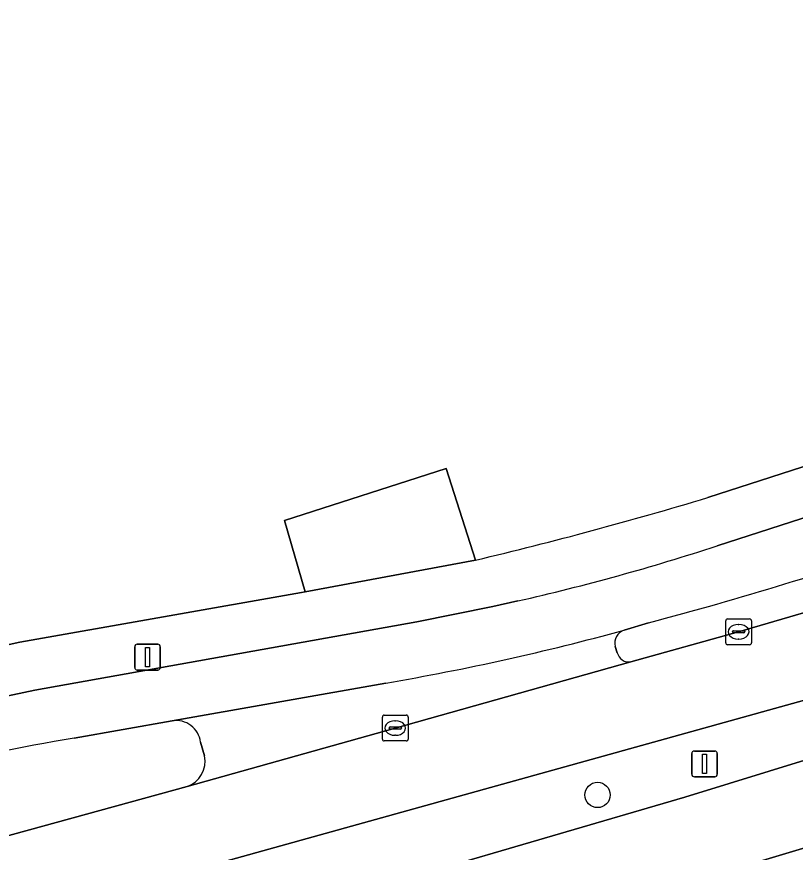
# Model space of a CAD drawing. Extents: x 159262 to 160143, y 383399 to 384319.
# Drawn here: x 159460.23 to 159490.39, y 384038.96 to 384071.3 of the extents above; entities that cross this region are included whole.
import ezdxf

# ---------------------------------------------------------------- set-up
doc = ezdxf.new("R2010")
doc.units = 0
for name, color, linetype in [('IMGEO_Berm_groen', 7, 'Continuous'), ('IMGEO_Boom', 7, 'Continuous'), ('IMGEO_Erf', 7, 'Continuous'), ('IMGEO_Fietspad_gesloten', 7, 'Continuous'), ('IMGEO_Kolk', 7, 'Continuous'), ('IMGEO_Lichtmast', 7, 'Continuous'), ('IMGEO_OVBaan_gesloten', 7, 'Continuous'), ('IMGEO_Rijbaan_lokaal_gesloten', 7, 'Continuous'), ('IMGEO_Rijbaan_lokaal_open', 7, 'Continuous'), ('IMGEO_Voetpad_open', 7, 'Continuous')]:
    doc.layers.add(name, color=color, linetype=linetype)

msp = doc.modelspace()

# ---------------------------------------------------------------- linework, layer by layer
at = {"layer": 'IMGEO_Berm_groen'}
for points in [[(159484.02, 384046.333), (159488.196, 384047.492), (159498.039, 384050.371), (159500, 384051.006), (159505.885, 384052.912)], [(159511.853, 384051.439), (159500, 384047.613), (159499.447, 384047.435), (159495.609, 384046.257), (159491.771, 384045.13), (159466.568, 384038.12), (159457.449, 384035.626), (159442.646, 384031.576), (159443.352, 384029.163), (159458.156, 384033.181), (159470.738, 384036.595), (159486.108, 384041.085)], [(159486.108, 384041.085), (159497.798, 384044.69), (159497.73, 384044.887), (159500, 384045.601), (159505.045, 384047.187), (159509.372, 384048.571), (159512.459, 384049.591)], [(159484.703, 384047.839), (159483.76, 384047.556)], [(159483.414, 384046.926), (159483.494, 384046.679)], [(159466.258, 384044.045), (159462.46, 384043.375)], [(159467.504, 384042.693), (159467.356, 384043.222)], [(159456.247, 384042.047), (159454.931, 384041.72), (159457.469, 384039.361), (159457.608, 384038.971), (159457.849, 384039.037), (159466.828, 384041.507)]]:
    msp.add_lwpolyline(points, dxfattribs=at)
for centre, radius, start, end in [((159446.013, 384193.507), 150.719, 284.87457, 289.05503), ((159483.925, 384047.055), 0.527, 108.2634, 194.1849), ((159483.942, 384046.787), 0.461, 193.5829, 279.7437), ((159466.401, 384043.092), 0.964, 7.7755, 98.5181), ((159473.295, 383977.486), 66.774, 99.33837, 104.79194), ((159466.516, 384042.47), 1.012, 287.9261, 12.709)]:
    msp.add_arc(centre, radius, start, end, dxfattribs=at)
at = {"layer": 'IMGEO_Boom'}
msp.add_circle((159482.731, 384041.176), 0.489, dxfattribs=at)
at = {"layer": 'IMGEO_Erf'}
for points in [[(159416.82, 384125.666), (159419.63, 384120.445), (159420.147, 384118.818), (159423.796, 384120.136), (159424.813, 384120.463), (159428.04, 384110.151), (159452.192, 384052.621), (159452.542, 384052.782), (159455.367, 384045.971), (159456.144, 384046.166), (159460.351, 384047.095), (159471.265, 384049.015), (159471.409, 384049.042), (159470.598, 384051.803), (159476.862, 384053.819), (159478.005, 384050.268)], [(159487.001, 384052.689), (159500, 384056.891), (159511.609, 384060.643), (159543.362, 384070.117)]]:
    msp.add_lwpolyline(points, dxfattribs=at)
msp.add_arc((159441.589, 384203.506), 157.506, 283.36785, 286.75725, dxfattribs=at)
at = {"layer": 'IMGEO_Fietspad_gesloten'}
for points in [[(159602.603, 384086.715), (159601.922, 384086.495), (159588.327, 384082.101), (159558.226, 384072.43), (159521.215, 384061.538), (159513.065, 384059.092), (159510.209, 384058.194), (159500, 384054.9), (159487.366, 384050.824)], [(159479.641, 384048.689), (159478.674, 384048.47), (159475.728, 384047.88), (159460.931, 384045.237), (159457.017, 384044.403), (159455.052, 384043.915), (159447.313, 384041.993), (159444.412, 384041.23), (159418.713, 384032.817)], [(159483.76, 384047.556), (159484.703, 384047.839)], [(159462.46, 384043.375), (159466.258, 384044.045), (159474.533, 384045.509)]]:
    msp.add_lwpolyline(points, dxfattribs=at)
for centre, radius, start, end in [((159446.013, 384193.507), 150.719, 284.87457, 289.05503), ((159461.446, 384129.565), 82.897, 282.6787, 288.22028), ((159458.155, 384141.155), 97.038, 279.71707, 285.29978), ((159473.295, 383977.486), 66.774, 99.33837, 104.79194)]:
    msp.add_arc(centre, radius, start, end, dxfattribs=at)
at = {"layer": 'IMGEO_Kolk'}
for p, q in [((159487.695, 384047.067), (159487.695, 384047.919)), ((159487.77, 384047.993), (159488.622, 384047.993)), ((159488.696, 384047.919), (159488.696, 384047.067)), ((159487.954, 384047.487), (159487.954, 384047.499)), ((159487.997, 384047.536), (159488.395, 384047.536)), ((159488.183, 384047.773), (159488.208, 384047.773)), ((159488.438, 384047.499), (159488.438, 384047.487)), ((159488.392, 384047.45), (159487.994, 384047.45)), ((159488.206, 384047.213), (159488.181, 384047.213)), ((159488.622, 384046.993), (159487.77, 384046.993)), ((159474.469, 384044.266), (159475.321, 384044.266)), ((159474.394, 384043.34), (159474.394, 384044.192)), ((159474.882, 384044.046), (159474.907, 384044.046)), ((159475.395, 384044.192), (159475.395, 384043.34)), ((159474.653, 384043.76), (159474.653, 384043.772)), ((159475.091, 384043.723), (159474.693, 384043.723)), ((159474.696, 384043.809), (159475.094, 384043.809)), ((159475.137, 384043.772), (159475.137, 384043.76)), ((159474.905, 384043.486), (159474.88, 384043.486)), ((159475.321, 384043.266), (159474.469, 384043.266))]:
    msp.add_line(p, q, dxfattribs=at)
for points in [[(159487.695, 384047.067), (159487.695, 384047.919)], [(159487.77, 384047.993), (159488.622, 384047.993)], [(159488.696, 384047.919), (159488.696, 384047.067)], [(159488.622, 384046.993), (159487.77, 384046.993)], [(159474.469, 384044.266), (159475.321, 384044.266)], [(159474.394, 384043.34), (159474.394, 384044.192)], [(159475.395, 384044.192), (159475.395, 384043.34)], [(159475.321, 384043.266), (159474.469, 384043.266)]]:
    msp.add_lwpolyline(points, dxfattribs=at)
for centre, radius, start, end in [((159487.772, 384047.917), 0.0765, 91.552, 178.448), ((159487.772, 384047.917), 0.0765, 91.552, 178.448), ((159488.62, 384047.917), 0.0765, 1.552, 88.448), ((159488.62, 384047.917), 0.0765, 1.552, 88.448), ((159487.994, 384047.496), 0.0403, 85.8775, 175.7526), ((159487.991, 384047.486), 0.0366, 178.938, 274.7102), ((159488.395, 384047.493), 0.043, 264.8664, 352.4533), ((159488.399, 384047.498), 0.0386, 1.7309, 96.639), ((159487.772, 384047.069), 0.0765, 181.552, 268.448), ((159487.772, 384047.069), 0.0765, 181.552, 268.448), ((159488.62, 384047.069), 0.0765, 271.552, 358.448), ((159488.62, 384047.069), 0.0765, 271.552, 358.448), ((159474.471, 384044.19), 0.0765, 91.552, 178.448), ((159474.471, 384044.19), 0.0765, 91.552, 178.448), ((159475.319, 384044.19), 0.0765, 1.552, 88.448), ((159475.319, 384044.19), 0.0765, 1.552, 88.448), ((159474.693, 384043.769), 0.0403, 85.8775, 175.7526), ((159474.69, 384043.759), 0.0366, 178.938, 274.7102), ((159475.094, 384043.766), 0.043, 264.8664, 352.4533), ((159475.098, 384043.771), 0.0386, 1.7309, 96.639), ((159474.471, 384043.342), 0.0765, 181.552, 268.448), ((159474.471, 384043.342), 0.0765, 181.552, 268.448), ((159475.319, 384043.342), 0.0765, 271.552, 358.448), ((159475.319, 384043.342), 0.0765, 271.552, 358.448)]:
    msp.add_arc(centre, radius, start, end, dxfattribs=at)
for centre, major_axis, ratio, start_param, end_param in [((159488.182, 384047.493), (-0.387, 0.002), 0.722429, 4.712389, 7.853982), ((159488.207, 384047.493), (-0.39, 0.002), 0.717154, 1.570796, 4.712389), ((159474.881, 384043.766), (-0.387, 0.002), 0.722429, 4.712389, 7.853982), ((159474.906, 384043.766), (-0.39, 0.002), 0.717154, 1.570796, 4.712389)]:
    msp.add_ellipse(centre, major_axis=major_axis, ratio=ratio, start_param=start_param, end_param=end_param, dxfattribs=at)
at = {"layer": 'IMGEO_Lichtmast'}
for p, q in [((159464.802, 384046.112), (159464.802, 384046.912)), ((159464.802, 384046.912), (159464.802, 384046.112)), ((159464.902, 384047.012), (159465.692, 384047.012)), ((159465.692, 384047.012), (159464.902, 384047.012)), ((159465.792, 384046.912), (159465.792, 384046.112)), ((159465.792, 384046.112), (159465.792, 384046.912)), ((159465.692, 384046.012), (159464.902, 384046.012)), ((159464.902, 384046.012), (159465.692, 384046.012)), ((159486.38, 384041.977), (159486.38, 384042.777)), ((159486.38, 384042.777), (159486.38, 384041.977)), ((159486.48, 384042.877), (159487.27, 384042.877)), ((159487.27, 384042.877), (159486.48, 384042.877)), ((159487.37, 384042.777), (159487.37, 384041.977)), ((159487.37, 384041.977), (159487.37, 384042.777)), ((159487.27, 384041.877), (159486.48, 384041.877)), ((159486.48, 384041.877), (159487.27, 384041.877))]:
    msp.add_line(p, q, dxfattribs=at)
for points in [[(159465.222, 384046.887), (159465.372, 384046.887), (159465.372, 384046.137), (159465.222, 384046.137), (159465.222, 384046.887)], [(159486.8, 384042.752), (159486.95, 384042.752), (159486.95, 384042.002), (159486.8, 384042.002), (159486.8, 384042.752)]]:
    msp.add_lwpolyline(points, dxfattribs=at)
for centre, start, end in [((159464.902, 384046.912), 90, 180), ((159464.902, 384046.912), 90, 180), ((159465.692, 384046.912), 0, 90), ((159465.692, 384046.912), 360, 90), ((159464.902, 384046.112), 180, 270), ((159464.902, 384046.112), 180, 270), ((159465.692, 384046.112), 270, 0), ((159465.692, 384046.112), 270, 0), ((159486.48, 384042.777), 90, 180), ((159486.48, 384042.777), 90, 180), ((159487.27, 384042.777), 0, 90), ((159487.27, 384042.777), 360, 90), ((159486.48, 384041.977), 180, 270), ((159486.48, 384041.977), 180, 270), ((159487.27, 384041.977), 270, 0), ((159487.27, 384041.977), 270, 0)]:
    msp.add_arc(centre, 0.1, start, end, dxfattribs=at)
at = {"layer": 'IMGEO_OVBaan_gesloten'}
for points in [[(159488.599, 384038.486), (159493.036, 384039.81), (159497.418, 384041.118), (159498.741, 384041.516), (159513.523, 384046.314), (159512.459, 384049.591), (159509.372, 384048.571), (159505.045, 384047.187), (159500, 384045.601), (159497.73, 384044.887), (159497.798, 384044.69), (159486.108, 384041.085), (159470.738, 384036.595)], [(159499.684, 384038.343), (159499.756, 384038.122), (159500, 384038.2), (159511.401, 384041.858), (159514.476, 384042.841), (159513.523, 384046.314), (159498.741, 384041.516), (159497.418, 384041.118), (159493.036, 384039.81), (159488.599, 384038.486), (159487.855, 384038.264), (159483.684, 384037.037), (159479.605, 384035.835), (159478.89, 384035.627), (159478.28, 384035.448), (159474.351, 384034.31), (159470.02, 384033.052), (159469.354, 384032.862), (159468.693, 384032.67), (159464.384, 384031.44), (159459.096, 384029.931), (159460.036, 384026.681), (159463.863, 384027.763)]]:
    msp.add_lwpolyline(points, dxfattribs=at)
at = {"layer": 'IMGEO_Rijbaan_lokaal_gesloten'}
msp.add_lwpolyline([(159495.609, 384046.257), (159499.447, 384047.435), (159500, 384047.613), (159511.853, 384051.439), (159510.834, 384054.508), (159505.885, 384052.912), (159500, 384051.006), (159498.039, 384050.371), (159488.196, 384047.492), (159484.02, 384046.333), (159474.895, 384043.765), (159466.828, 384041.507), (159457.849, 384039.037), (159457.608, 384038.971), (159456.564, 384038.686), (159457.449, 384035.626), (159466.568, 384038.12), (159491.771, 384045.13)], close=True, dxfattribs=at)
at = {"layer": 'IMGEO_Rijbaan_lokaal_open'}
msp.add_lwpolyline([(159478.005, 384050.268), (159476.862, 384053.819), (159470.598, 384051.803), (159471.409, 384049.042)], close=True, dxfattribs=at)
for points in [[(159483.494, 384046.679), (159483.414, 384046.926)], [(159466.828, 384041.507), (159474.895, 384043.765), (159484.02, 384046.333)], [(159474.533, 384045.509), (159466.258, 384044.045)], [(159467.356, 384043.222), (159467.504, 384042.693)]]:
    msp.add_lwpolyline(points, dxfattribs=at)
for centre, radius, start, end in [((159458.155, 384141.155), 97.038, 279.71707, 285.29978), ((159483.925, 384047.055), 0.527, 108.2634, 194.1849), ((159483.942, 384046.787), 0.461, 193.5829, 279.7437), ((159466.401, 384043.092), 0.964, 7.7755, 98.5181), ((159466.516, 384042.47), 1.012, 287.9261, 12.709)]:
    msp.add_arc(centre, radius, start, end, dxfattribs=at)
at = {"layer": 'IMGEO_Voetpad_open'}
for points in [[(159487.366, 384050.824), (159500, 384054.9), (159510.209, 384058.194), (159513.065, 384059.092), (159521.215, 384061.538), (159558.226, 384072.43), (159588.327, 384082.101), (159601.922, 384086.495), (159601.207, 384088.226), (159591.486, 384085.076), (159591.455, 384085.172), (159588.125, 384084.136), (159584.542, 384083.02), (159579.768, 384081.482), (159558.885, 384074.794), (159543.362, 384070.117), (159511.609, 384060.643), (159500, 384056.891), (159487.001, 384052.689)], [(159478.005, 384050.268), (159471.409, 384049.042), (159471.265, 384049.015), (159460.351, 384047.095), (159456.144, 384046.166), (159455.367, 384045.971), (159452.895, 384045.35), (159452.628, 384045.293), (159452.061, 384045.137), (159450.086, 384044.595), (159443.824, 384042.877), (159442.271, 384042.405), (159436.859, 384040.76), (159428.555, 384038.063), (159414.035, 384033.354), (159409.49, 384032.083)], [(159447.313, 384041.993), (159455.052, 384043.915), (159457.017, 384044.403), (159460.931, 384045.237), (159475.728, 384047.88), (159478.674, 384048.47), (159479.641, 384048.689)]]:
    msp.add_lwpolyline(points, dxfattribs=at)
for centre, radius, start, end in [((159441.589, 384203.506), 157.506, 283.36785, 286.75725), ((159461.446, 384129.565), 82.897, 282.6787, 288.22028)]:
    msp.add_arc(centre, radius, start, end, dxfattribs=at)

doc.saveas('drawing.dxf')
